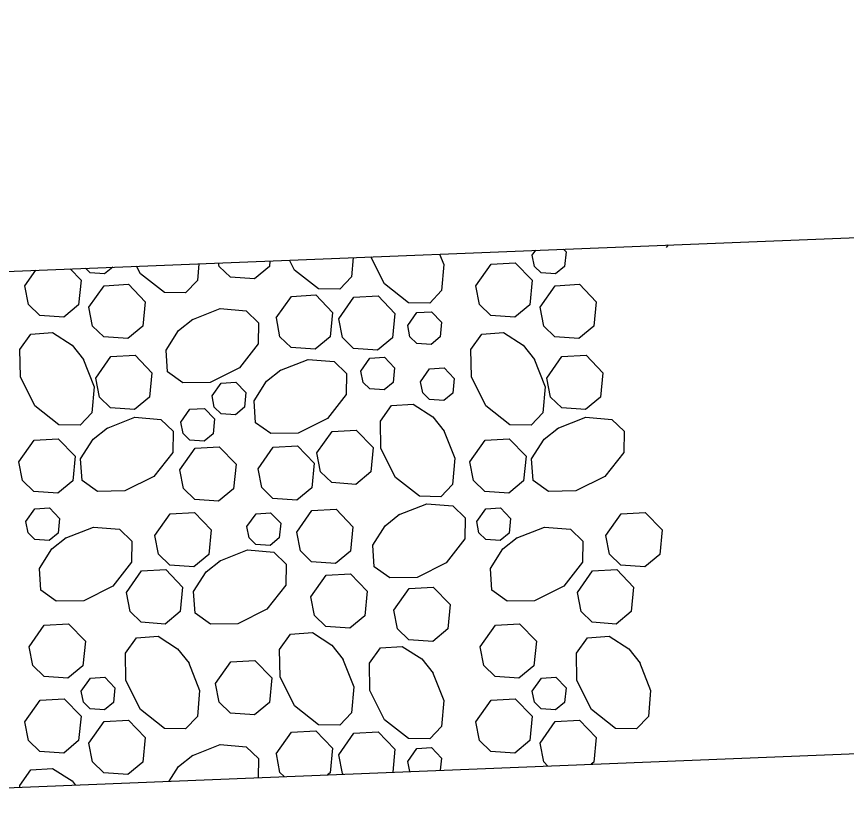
# Model space of a CAD drawing. Extents: x 636530 to 644067, y 294168 to 299122.
# Drawn here: x 642147.22 to 642161.93, y 298188.28 to 298202.42 of the extents above; entities that cross this region are included whole.
import ezdxf

# ---------------------------------------------------------------- set-up
doc = ezdxf.new("R2010")
doc.units = 0
doc.layers.add('1', color=7, linetype='Continuous')

msp = doc.modelspace()

# ---------------------------------------------------------------- linework, layer by layer
at = {"layer": '1'}
for p, q in [((642141.297, 298197.671), (642259.935, 298202.416)), ((642135.201, 298188.276), (642260.362, 298193.282))]:
    msp.add_line(p, q, dxfattribs=at)
for points in [[(642156.912, 298198.296), (642156.958, 298198.248), (642156.932, 298197.988), (642156.773, 298197.855), (642156.518, 298197.874), (642156.399, 298197.99), (642156.36, 298198.189)], [(642156.36, 298198.189), (642156.421, 298198.276)], [(642158.742, 298198.322), (642158.775, 298198.37)], [(642153.185, 298198.146), (642153.156, 298197.803), (642152.947, 298197.583), (642152.572, 298197.59), (642152.146, 298197.924), (642152.057, 298198.101)], [(642154.716, 298198.208), (642154.79, 298198.021), (642154.75, 298197.559), (642154.541, 298197.339), (642154.166, 298197.346), (642153.74, 298197.68), (642153.5, 298198.159)], [(642148.922, 298197.976), (642148.777, 298197.855), (642148.523, 298197.874), (642148.437, 298197.957)], [(642150.448, 298198.037), (642150.423, 298197.738), (642150.214, 298197.518), (642149.839, 298197.525), (642149.413, 298197.858), (642149.346, 298197.993)], [(642151.71, 298198.087), (642151.7, 298197.986), (642151.435, 298197.766), (642151.011, 298197.796), (642150.811, 298197.99), (642150.799, 298198.051)], [(642155.36, 298197.645), (642155.629, 298198.027), (642156.059, 298198.052), (642156.357, 298197.742), (642156.314, 298197.309), (642156.049, 298197.088), (642155.625, 298197.119), (642155.425, 298197.312), (642155.361, 298197.645)], [(642148.166, 298197.946), (642148.362, 298197.742), (642148.318, 298197.309), (642148.053, 298197.088), (642147.629, 298197.119), (642147.43, 298197.312), (642147.365, 298197.645)], [(642147.365, 298197.645), (642147.559, 298197.921)], [(642148.501, 298197.265), (642148.77, 298197.647), (642149.199, 298197.672), (642149.498, 298197.363), (642149.455, 298196.929), (642149.19, 298196.708), (642148.766, 298196.739), (642148.566, 298196.932), (642148.501, 298197.265)], [(642156.497, 298197.265), (642156.766, 298197.647), (642157.195, 298197.672), (642157.493, 298197.363), (642157.45, 298196.929), (642157.185, 298196.708), (642156.761, 298196.739), (642156.562, 298196.932), (642156.497, 298197.265)], [(642151.822, 298197.075), (642152.091, 298197.458), (642152.521, 298197.482), (642152.819, 298197.173), (642152.776, 298196.739), (642152.511, 298196.519), (642152.087, 298196.549), (642151.887, 298196.743), (642151.823, 298197.075)], [(642152.929, 298197.059), (642153.197, 298197.442), (642153.627, 298197.466), (642153.925, 298197.157), (642153.882, 298196.723), (642153.617, 298196.502), (642153.193, 298196.533), (642152.994, 298196.727), (642152.929, 298197.059)], [(642150.322, 298197.04), (642150.825, 298197.24), (642151.288, 298197.2), (642151.507, 298196.991), (642151.5, 298196.616), (642151.167, 298196.19), (642150.652, 298195.932), (642150.166, 298195.924), (642149.893, 298196.118), (642149.867, 298196.505), (642150.089, 298196.851), (642150.343, 298197.053)], [(642154.152, 298196.941), (642154.313, 298197.17), (642154.571, 298197.185), (642154.75, 298196.999), (642154.724, 298196.739), (642154.565, 298196.607), (642154.311, 298196.625), (642154.191, 298196.741), (642154.152, 298196.941)], [(642148.392, 298196.36), (642148.592, 298195.857), (642148.552, 298195.395), (642148.343, 298195.176), (642147.968, 298195.183), (642147.542, 298195.516), (642147.284, 298196.031), (642147.276, 298196.517), (642147.47, 298196.79), (642147.857, 298196.816), (642148.203, 298196.594), (642148.405, 298196.34)], [(642156.388, 298196.36), (642156.587, 298195.857), (642156.547, 298195.395), (642156.338, 298195.176), (642155.963, 298195.183), (642155.537, 298195.516), (642155.28, 298196.031), (642155.271, 298196.517), (642155.465, 298196.79), (642155.852, 298196.816), (642156.198, 298196.594), (642156.401, 298196.34)], [(642148.621, 298196.006), (642148.89, 298196.389), (642149.319, 298196.413), (642149.618, 298196.104), (642149.574, 298195.67), (642149.309, 298195.45), (642148.885, 298195.48), (642148.686, 298195.674), (642148.621, 298196.006)], [(642151.883, 298196.142), (642152.386, 298196.341), (642152.848, 298196.301), (642153.068, 298196.092), (642153.061, 298195.717), (642152.728, 298195.291), (642152.212, 298195.034), (642151.727, 298195.025), (642151.454, 298195.219), (642151.428, 298195.606), (642151.649, 298195.952), (642151.903, 298196.155)], [(642153.32, 298196.134), (642153.481, 298196.363), (642153.739, 298196.378), (642153.918, 298196.192), (642153.892, 298195.932), (642153.733, 298195.8), (642153.478, 298195.818), (642153.359, 298195.934), (642153.32, 298196.134)], [(642156.616, 298196.006), (642156.885, 298196.389), (642157.315, 298196.413), (642157.613, 298196.104), (642157.57, 298195.67), (642157.305, 298195.45), (642156.881, 298195.48), (642156.681, 298195.674), (642156.616, 298196.006)], [(642154.379, 298195.945), (642154.54, 298196.174), (642154.798, 298196.189), (642154.977, 298196.003), (642154.951, 298195.743), (642154.792, 298195.611), (642154.538, 298195.629), (642154.418, 298195.745), (642154.379, 298195.945)], [(642150.684, 298195.693), (642150.846, 298195.922), (642151.103, 298195.937), (642151.282, 298195.751), (642151.257, 298195.491), (642151.097, 298195.359), (642150.843, 298195.377), (642150.723, 298195.493), (642150.685, 298195.693)], [(642150.13, 298195.226), (642150.291, 298195.456), (642150.549, 298195.47), (642150.728, 298195.285), (642150.702, 298195.024), (642150.543, 298194.892), (642150.288, 298194.91), (642150.169, 298195.026), (642150.13, 298195.226)], [(642154.785, 298195.091), (642154.985, 298194.588), (642154.945, 298194.126), (642154.736, 298193.907), (642154.361, 298193.914), (642153.935, 298194.247), (642153.678, 298194.762), (642153.669, 298195.248), (642153.863, 298195.521), (642154.25, 298195.547), (642154.596, 298195.325), (642154.798, 298195.071)], [(642148.809, 298195.117), (642149.312, 298195.316), (642149.774, 298195.276), (642149.994, 298195.068), (642149.987, 298194.693), (642149.653, 298194.267), (642149.138, 298194.009), (642148.653, 298194), (642148.379, 298194.195), (642148.353, 298194.581), (642148.575, 298194.927), (642148.829, 298195.13)], [(642156.804, 298195.117), (642157.307, 298195.316), (642157.769, 298195.276), (642157.989, 298195.068), (642157.982, 298194.693), (642157.649, 298194.267), (642157.134, 298194.009), (642156.648, 298194), (642156.375, 298194.195), (642156.349, 298194.581), (642156.571, 298194.927), (642156.825, 298195.13)], [(642152.542, 298194.682), (642152.811, 298195.064), (642153.24, 298195.089), (642153.539, 298194.779), (642153.496, 298194.346), (642153.23, 298194.125), (642152.806, 298194.156), (642152.607, 298194.349), (642152.542, 298194.682)], [(642147.258, 298194.527), (642147.527, 298194.91), (642147.956, 298194.934), (642148.255, 298194.625), (642148.212, 298194.191), (642147.946, 298193.971), (642147.522, 298194.001), (642147.323, 298194.195), (642147.258, 298194.527)], [(642155.253, 298194.527), (642155.522, 298194.91), (642155.952, 298194.934), (642156.25, 298194.625), (642156.207, 298194.191), (642155.942, 298193.971), (642155.518, 298194.001), (642155.318, 298194.195), (642155.254, 298194.527)], [(642150.112, 298194.385), (642150.381, 298194.768), (642150.81, 298194.792), (642151.108, 298194.483), (642151.065, 298194.049), (642150.8, 298193.829), (642150.376, 298193.859), (642150.177, 298194.053), (642150.112, 298194.385)], [(642151.499, 298194.401), (642151.768, 298194.784), (642152.197, 298194.808), (642152.496, 298194.499), (642152.453, 298194.065), (642152.187, 298193.844), (642151.763, 298193.875), (642151.564, 298194.069), (642151.499, 298194.401)], [(642147.381, 298193.465), (642147.542, 298193.694), (642147.8, 298193.709), (642147.979, 298193.523), (642147.953, 298193.263), (642147.794, 298193.131), (642147.539, 298193.149), (642147.42, 298193.265), (642147.381, 298193.465)], [(642152.184, 298193.277), (642152.452, 298193.66), (642152.882, 298193.684), (642153.18, 298193.375), (642153.137, 298192.941), (642152.872, 298192.721), (642152.448, 298192.751), (642152.248, 298192.945), (642152.184, 298193.277)], [(642153.988, 298193.583), (642154.491, 298193.782), (642154.953, 298193.743), (642155.173, 298193.534), (642155.166, 298193.159), (642154.833, 298192.733), (642154.317, 298192.475), (642153.832, 298192.467), (642153.559, 298192.661), (642153.533, 298193.047), (642153.754, 298193.393), (642154.008, 298193.596)], [(642155.376, 298193.465), (642155.537, 298193.694), (642155.795, 298193.709), (642155.974, 298193.523), (642155.948, 298193.263), (642155.789, 298193.131), (642155.535, 298193.149), (642155.415, 298193.265), (642155.376, 298193.465)], [(642149.671, 298193.219), (642149.94, 298193.602), (642150.369, 298193.626), (642150.667, 298193.317), (642150.624, 298192.883), (642150.359, 298192.662), (642149.935, 298192.693), (642149.736, 298192.887), (642149.671, 298193.219)], [(642151.302, 298193.376), (642151.464, 298193.606), (642151.721, 298193.621), (642151.9, 298193.435), (642151.874, 298193.175), (642151.715, 298193.042), (642151.461, 298193.061), (642151.341, 298193.177), (642151.302, 298193.376)], [(642157.666, 298193.219), (642157.935, 298193.602), (642158.364, 298193.626), (642158.663, 298193.317), (642158.62, 298192.883), (642158.354, 298192.662), (642157.93, 298192.693), (642157.731, 298192.887), (642157.666, 298193.219)], [(642148.077, 298193.17), (642148.58, 298193.369), (642149.043, 298193.33), (642149.262, 298193.121), (642149.255, 298192.746), (642148.922, 298192.32), (642148.407, 298192.062), (642147.921, 298192.054), (642147.648, 298192.248), (642147.622, 298192.634), (642147.844, 298192.98), (642148.098, 298193.183)], [(642156.073, 298193.17), (642156.576, 298193.369), (642157.038, 298193.33), (642157.258, 298193.121), (642157.251, 298192.746), (642156.917, 298192.32), (642156.402, 298192.062), (642155.917, 298192.054), (642155.643, 298192.248), (642155.617, 298192.634), (642155.839, 298192.98), (642156.093, 298193.183)], [(642150.81, 298192.763), (642151.313, 298192.963), (642151.776, 298192.923), (642151.995, 298192.714), (642151.988, 298192.339), (642151.655, 298191.913), (642151.14, 298191.655), (642150.654, 298191.647), (642150.381, 298191.841), (642150.355, 298192.228), (642150.577, 298192.574), (642150.831, 298192.776)], [(642149.165, 298192.207), (642149.434, 298192.59), (642149.863, 298192.614), (642150.161, 298192.305), (642150.118, 298191.871), (642149.853, 298191.65), (642149.429, 298191.681), (642149.23, 298191.875), (642149.165, 298192.207)], [(642152.437, 298192.132), (642152.705, 298192.515), (642153.135, 298192.539), (642153.433, 298192.23), (642153.39, 298191.796), (642153.125, 298191.575), (642152.701, 298191.606), (642152.502, 298191.799), (642152.437, 298192.132)], [(642157.16, 298192.207), (642157.429, 298192.59), (642157.858, 298192.614), (642158.157, 298192.305), (642158.114, 298191.871), (642157.848, 298191.65), (642157.424, 298191.681), (642157.225, 298191.875), (642157.16, 298192.207)], [(642153.907, 298191.898), (642154.176, 298192.28), (642154.605, 298192.305), (642154.903, 298191.995), (642154.86, 298191.562), (642154.595, 298191.341), (642154.171, 298191.372), (642153.972, 298191.565), (642153.907, 298191.898)], [(642147.44, 298191.247), (642147.709, 298191.63), (642148.138, 298191.654), (642148.437, 298191.345), (642148.394, 298190.911), (642148.129, 298190.691), (642147.705, 298190.721), (642147.505, 298190.915), (642147.44, 298191.247)], [(642155.436, 298191.247), (642155.705, 298191.63), (642156.134, 298191.654), (642156.432, 298191.345), (642156.389, 298190.911), (642156.124, 298190.691), (642155.7, 298190.721), (642155.501, 298190.915), (642155.436, 298191.247)], [(642152.996, 298191.042), (642153.196, 298190.539), (642153.156, 298190.077), (642152.947, 298189.857), (642152.572, 298189.864), (642152.146, 298190.198), (642151.888, 298190.713), (642151.88, 298191.198), (642152.074, 298191.472), (642152.461, 298191.498), (642152.806, 298191.276), (642153.009, 298191.022)], [(642150.263, 298190.977), (642150.463, 298190.474), (642150.423, 298190.012), (642150.214, 298189.792), (642149.839, 298189.799), (642149.413, 298190.133), (642149.155, 298190.648), (642149.147, 298191.133), (642149.341, 298191.407), (642149.728, 298191.432), (642150.073, 298191.211), (642150.276, 298190.957)], [(642158.258, 298190.977), (642158.458, 298190.474), (642158.418, 298190.012), (642158.209, 298189.792), (642157.834, 298189.799), (642157.408, 298190.133), (642157.151, 298190.648), (642157.142, 298191.133), (642157.336, 298191.407), (642157.723, 298191.432), (642158.069, 298191.211), (642158.271, 298190.957)], [(642154.59, 298190.798), (642154.79, 298190.295), (642154.75, 298189.833), (642154.541, 298189.613), (642154.166, 298189.62), (642153.74, 298189.954), (642153.483, 298190.469), (642153.474, 298190.954), (642153.668, 298191.228), (642154.055, 298191.254), (642154.401, 298191.032), (642154.603, 298190.778)], [(642150.746, 298190.597), (642151.015, 298190.979), (642151.444, 298191.004), (642151.743, 298190.694), (642151.7, 298190.261), (642151.435, 298190.04), (642151.011, 298190.071), (642150.811, 298190.264), (642150.746, 298190.597)], [(642148.364, 298190.463), (642148.526, 298190.693), (642148.783, 298190.708), (642148.962, 298190.522), (642148.936, 298190.262), (642148.777, 298190.129), (642148.523, 298190.148), (642148.403, 298190.264), (642148.364, 298190.463)], [(642156.36, 298190.463), (642156.521, 298190.693), (642156.779, 298190.708), (642156.958, 298190.522), (642156.932, 298190.262), (642156.773, 298190.129), (642156.518, 298190.148), (642156.399, 298190.264), (642156.36, 298190.463)], [(642147.365, 298189.919), (642147.634, 298190.301), (642148.063, 298190.326), (642148.362, 298190.017), (642148.318, 298189.583), (642148.053, 298189.362), (642147.629, 298189.393), (642147.43, 298189.586), (642147.365, 298189.919)], [(642155.36, 298189.919), (642155.629, 298190.301), (642156.059, 298190.326), (642156.357, 298190.017), (642156.314, 298189.583), (642156.049, 298189.362), (642155.625, 298189.393), (642155.425, 298189.586), (642155.361, 298189.919)], [(642148.501, 298189.539), (642148.77, 298189.922), (642149.199, 298189.946), (642149.498, 298189.637), (642149.455, 298189.203), (642149.19, 298188.982), (642148.766, 298189.013), (642148.566, 298189.207), (642148.501, 298189.539)], [(642156.497, 298189.539), (642156.766, 298189.922), (642157.195, 298189.946), (642157.493, 298189.637), (642157.45, 298189.203), (642157.403, 298189.164)], [(642151.822, 298189.35), (642152.091, 298189.732), (642152.521, 298189.757), (642152.819, 298189.447), (642152.776, 298189.014), (642152.732, 298188.977)], [(642152.929, 298189.333), (642153.197, 298189.716), (642153.627, 298189.74), (642153.925, 298189.431), (642153.885, 298189.023)], [(642150.322, 298189.315), (642150.825, 298189.514), (642151.288, 298189.474), (642151.507, 298189.265), (642151.501, 298188.928)], [(642154.152, 298189.215), (642154.313, 298189.445), (642154.571, 298189.459), (642154.75, 298189.274), (642154.729, 298189.057)], [(642156.637, 298189.133), (642156.562, 298189.207), (642156.497, 298189.539)], [(642149.922, 298188.865), (642150.089, 298189.125), (642150.343, 298189.327)], [(642151.96, 298188.946), (642151.887, 298189.017), (642151.823, 298189.349)], [(642153.007, 298188.988), (642152.994, 298189.001), (642152.929, 298189.333)], [(642154.187, 298189.035), (642154.152, 298189.215)], [(642147.276, 298188.759), (642147.276, 298188.791), (642147.47, 298189.064), (642147.857, 298189.09), (642148.203, 298188.868), (642148.259, 298188.798)]]:
    msp.add_lwpolyline(points, dxfattribs=at)

doc.saveas('drawing.dxf')
